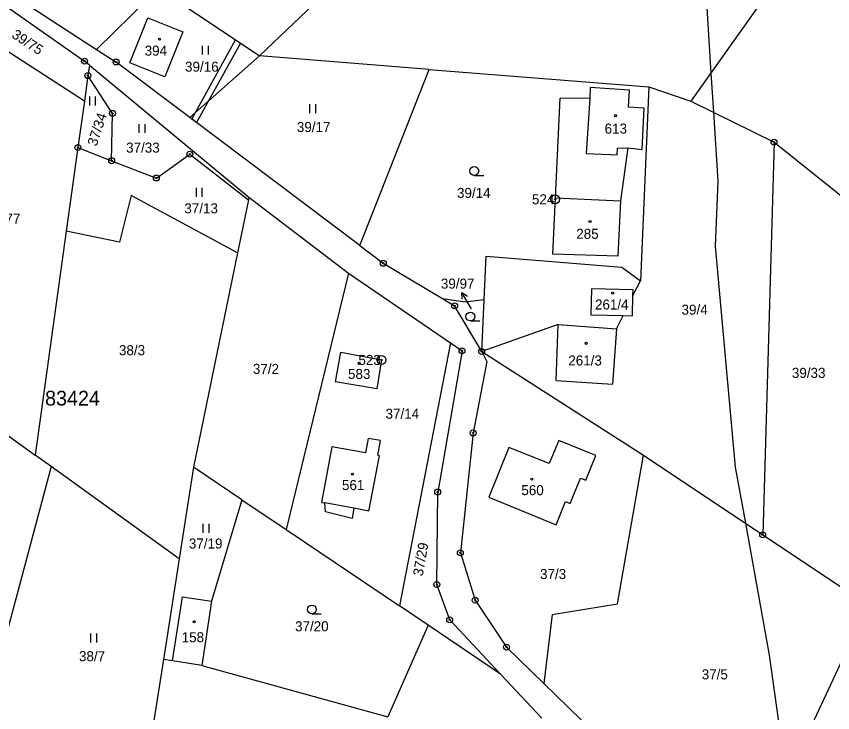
# Model space of a CAD drawing. Extents: x -445050 to -440454, y -1134563 to -1129741.
# Drawn here: x -442951.1 to -442812.9, y -1130754.6 to -1130636.7 of the extents above; entities that cross this region are included whole.
import ezdxf

# ---------------------------------------------------------------- set-up
doc = ezdxf.new("R2010")
doc.units = 0
for name, color, linetype in [('Vrstva 1', 7, 'Continuous'), ('Vrstva 16', 7, 'Continuous'), ('Vrstva 17', 7, 'Continuous'), ('Vrstva 18', 7, 'Continuous'), ('Vrstva 19', 7, 'Continuous'), ('Vrstva 24', 7, 'Continuous'), ('Vrstva 25', 7, 'Continuous'), ('Vrstva 3', 7, 'Continuous'), ('Vrstva 30', 7, 'Continuous'), ('Vrstva 37', 7, 'Continuous'), ('Vrstva 4', 7, 'Continuous'), ('Vrstva 52', 7, 'Continuous'), ('Vrstva 53', 7, 'Continuous'), ('Vrstva 6', 7, 'Continuous')]:
    doc.layers.add(name, color=color, linetype=linetype)

msp = doc.modelspace()

# ---------------------------------------------------------------- linework, layer by layer
at = {"layer": 'Vrstva 1'}
for p, q in [((-442909.95, -1130643.38), (-442884.23, -1130618.77)), ((-442927.02, -1130631.95), (-442937.55, -1130642.28)), ((-442927.02, -1130631.95), (-442909.95, -1130643.38)), ((-442909.95, -1130643.38), (-442921.76, -1130653.82)), ((-442881.22, -1130645.68), (-442909.95, -1130643.38)), ((-442938.76, -1130644.95), (-442939.01, -1130646.73)), ((-442881.22, -1130645.68), (-442844.02, -1130648.65)), ((-442939.01, -1130646.73), (-442939.61, -1130651.03)), ((-442934.84, -1130653.12), (-442939.01, -1130646.73)), ((-442939.61, -1130651.03), (-442940.71, -1130658.91)), ((-442934.99, -1130661.14), (-442934.84, -1130653.12)), ((-442940.71, -1130658.91), (-442942.67, -1130673.06)), ((-442940.71, -1130658.91), (-442934.99, -1130661.14)), ((-442934.99, -1130661.14), (-442927.42, -1130664.07)), ((-442927.42, -1130664.07), (-442921.76, -1130660.03)), ((-442921.76, -1130660.03), (-442911.84, -1130667.74)), ((-442911.84, -1130667.74), (-442913.7, -1130676.76)), ((-442911.75, -1130667.29), (-442911.84, -1130667.74)), ((-442871.9, -1130684.67), (-442871.55, -1130677.31)), ((-442888.98, -1130678.52), (-442878.98, -1130684.49)), ((-442846.7, -1130683.99), (-442845.45, -1130681.47)), ((-442853.71, -1130682.83), (-442853.84, -1130687.23)), ((-442846.67, -1130683.04), (-442853.71, -1130682.83)), ((-442846.7, -1130683.99), (-442846.67, -1130683.04)), ((-442878.98, -1130684.49), (-442875.12, -1130685.05)), ((-442878.98, -1130684.49), (-442876.9, -1130685.73)), ((-442875.12, -1130685.05), (-442871.9, -1130684.67)), ((-442872.32, -1130693.47), (-442871.9, -1130684.67)), ((-442846.8, -1130687.44), (-442846.7, -1130683.99)), ((-442853.84, -1130687.23), (-442848.38, -1130687.39)), ((-442849.48, -1130689.61), (-442848.38, -1130687.39)), ((-442848.38, -1130687.39), (-442846.8, -1130687.44))]:
    msp.add_line(p, q, dxfattribs=at)
for points in [[(-442803.29, -1130603.73), (-442836.87, -1130651.05)], [(-442958.36, -1130631.07), (-442939.57, -1130644.27)], [(-442949.47, -1130634.56), (-442937.55, -1130642.28)], [(-442931.92, -1130644.56), (-442928.85, -1130636.94)], [(-442928.85, -1130636.94), (-442922.91, -1130639.33)], [(-442922.91, -1130639.33), (-442925.97, -1130646.95)], [(-442937.55, -1130642.28), (-442934.24, -1130644.42)], [(-442938.76, -1130644.95), (-442939.57, -1130644.27)], [(-442921.76, -1130653.82), (-442934.24, -1130644.42)], [(-442925.97, -1130646.95), (-442931.92, -1130644.56)], [(-442938.76, -1130644.95), (-442911.75, -1130667.29)], [(-442892.93, -1130675.52), (-442881.22, -1130645.68)], [(-442853.92, -1130648.75), (-442854.03, -1130650.62)], [(-442847.3, -1130649.16), (-442853.92, -1130648.75)], [(-442844.02, -1130648.65), (-442845.45, -1130681.47)], [(-442844.02, -1130648.65), (-442836.87, -1130651.05)], [(-442847.48, -1130652.06), (-442847.3, -1130649.16)], [(-442859.81, -1130667.41), (-442859.04, -1130650.56)], [(-442854.03, -1130650.62), (-442859.04, -1130650.56)], [(-442854.03, -1130650.62), (-442854.61, -1130659.9)], [(-442836.87, -1130651.05), (-442822.81, -1130658.01)], [(-442844.78, -1130652.22), (-442847.48, -1130652.06)], [(-442845.12, -1130659.26), (-442844.78, -1130652.22)], [(-442892.93, -1130675.52), (-442921.76, -1130653.82)], [(-442822.81, -1130658.01), (-442824.73, -1130724.51)], [(-442822.81, -1130658.01), (-442805.03, -1130672.15)], [(-442854.61, -1130659.9), (-442849.36, -1130660.14)], [(-442849.36, -1130660.14), (-442849.32, -1130659.04)], [(-442849.32, -1130659.04), (-442847.56, -1130658.93)], [(-442847.56, -1130658.93), (-442848.79, -1130667.93)], [(-442847.56, -1130658.93), (-442845.12, -1130659.26)], [(-442931.71, -1130667.01), (-442933.65, -1130674.94)], [(-442913.7, -1130676.76), (-442931.71, -1130667.01)], [(-442911.75, -1130667.29), (-442894.89, -1130680.19)], [(-442860.27, -1130676.99), (-442859.81, -1130667.41)], [(-442848.79, -1130667.93), (-442849.24, -1130677.31)], [(-442942.67, -1130673.06), (-442947.94, -1130711.04)], [(-442933.65, -1130674.94), (-442942.67, -1130673.06)], [(-442892.93, -1130675.52), (-442888.98, -1130678.52)], [(-442913.7, -1130676.76), (-442921.15, -1130713.06)], [(-442871.55, -1130677.31), (-442848.56, -1130679.15)], [(-442849.24, -1130677.31), (-442860.27, -1130676.99)], [(-442848.56, -1130679.15), (-442845.45, -1130681.47)], [(-442894.89, -1130680.19), (-442905.46, -1130723.63)], [(-442894.89, -1130680.19), (-442877.59, -1130692.01)], [(-442872.32, -1130693.47), (-442876.9, -1130685.73)], [(-442859.37, -1130688.91), (-442872.32, -1130693.47)], [(-442859.71, -1130698.38), (-442859.37, -1130688.91)], [(-442849.48, -1130689.61), (-442850.15, -1130699.01)], [(-442877.59, -1130692.01), (-442886.26, -1130736.55)], [(-442877.59, -1130692.01), (-442875.65, -1130693.34)], [(-442897.05, -1130698.62), (-442896.17, -1130693.6)], [(-442896.17, -1130693.6), (-442889.27, -1130694.86)], [(-442875.65, -1130693.34), (-442879.77, -1130717.27)], [(-442872.32, -1130693.47), (-442871.46, -1130695.17)], [(-442872.32, -1130693.47), (-442844.94, -1130711.03)], [(-442889.27, -1130694.86), (-442890.09, -1130699.76)], [(-442871.46, -1130695.17), (-442873.77, -1130707.26)], [(-442890.09, -1130699.76), (-442897.05, -1130698.62)], [(-442859.71, -1130698.38), (-442850.15, -1130699.01)], [(-442891.55, -1130708.22), (-442892, -1130710.65)], [(-442889.43, -1130708.55), (-442891.55, -1130708.22)], [(-442873.77, -1130707.26), (-442875.93, -1130727.56)], [(-442897.68, -1130709.59), (-442899.46, -1130719.03)], [(-442892, -1130710.65), (-442897.68, -1130709.59)], [(-442889.88, -1130711.04), (-442889.43, -1130708.55)], [(-442867.72, -1130709.7), (-442871.11, -1130718.14)], [(-442860.87, -1130712.44), (-442867.72, -1130709.7)], [(-442859.28, -1130708.52), (-442860.87, -1130712.44)], [(-442852.97, -1130711.07), (-442859.28, -1130708.52)], [(-442945.26, -1130712.97), (-442947.94, -1130711.04)], [(-442889.61, -1130711.16), (-442889.88, -1130711.04)], [(-442854.67, -1130715.27), (-442852.97, -1130711.07)], [(-442849.29, -1130736.19), (-442844.94, -1130711.03)], [(-442844.94, -1130711.03), (-442824.73, -1130724.51)], [(-442891.44, -1130720.52), (-442889.61, -1130711.16)], [(-442945.26, -1130712.97), (-442953.01, -1130742.16)], [(-442923.53, -1130728.6), (-442945.26, -1130712.97)], [(-442921.15, -1130713.06), (-442923.53, -1130728.6)], [(-442912.96, -1130718.58), (-442921.15, -1130713.06)], [(-442857.31, -1130719.22), (-442855.56, -1130714.91)], [(-442855.56, -1130714.91), (-442854.67, -1130715.27)], [(-442879.92, -1130732.93), (-442879.77, -1130717.27)], [(-442912.96, -1130718.58), (-442918.06, -1130735.78)], [(-442912.96, -1130718.58), (-442905.46, -1130723.63)], [(-442899.46, -1130719.03), (-442898.88, -1130719.12)], [(-442898.79, -1130720.62), (-442898.88, -1130719.12)], [(-442871.11, -1130718.14), (-442859.73, -1130722.83)], [(-442859.73, -1130722.83), (-442858.14, -1130718.87)], [(-442858.14, -1130718.87), (-442857.31, -1130719.22)], [(-442894.23, -1130721.76), (-442898.79, -1130720.62)], [(-442893.99, -1130720.03), (-442894.23, -1130721.76)], [(-442891.44, -1130720.52), (-442893.99, -1130720.03)], [(-442905.46, -1130723.63), (-442886.26, -1130736.55)], [(-442824.73, -1130724.51), (-442810.04, -1130734.31)], [(-442875.93, -1130727.56), (-442873.43, -1130735.6)], [(-442923.53, -1130728.6), (-442926.23, -1130745.65)], [(-442877.74, -1130738.91), (-442879.92, -1130732.93)], [(-442924.67, -1130745.89), (-442923, -1130735.02)], [(-442923, -1130735.02), (-442918.06, -1130735.78)], [(-442918.06, -1130735.78), (-442919.73, -1130746.65)], [(-442873.43, -1130735.6), (-442868.1, -1130743.54)], [(-442881.36, -1130739.85), (-442886.26, -1130736.55)], [(-442860.36, -1130738.04), (-442849.29, -1130736.19)], [(-442806.91, -1130736.4), (-442825.57, -1130776.3)], [(-442860.36, -1130738.04), (-442861.78, -1130749.7)], [(-442881.36, -1130739.85), (-442888.21, -1130755.34)], [(-442869.11, -1130748.11), (-442881.36, -1130739.85)], [(-442877.74, -1130738.91), (-442869.11, -1130748.11)], [(-442861.78, -1130749.7), (-442868.1, -1130743.54)], [(-442926.23, -1130745.65), (-442930.97, -1130775.58)], [(-442924.67, -1130745.89), (-442926.23, -1130745.65)], [(-442919.73, -1130746.65), (-442924.67, -1130745.89)], [(-442919.73, -1130746.65), (-442888.21, -1130755.34)], [(-442869.11, -1130748.11), (-442862.11, -1130755.57)], [(-442853.44, -1130757.82), (-442861.78, -1130749.7)]]:
    msp.add_lwpolyline(points, dxfattribs=at)
at = {"layer": 'Vrstva 16'}
msp.add_line((-442874.17, -1130686.06), (-442875.67, -1130683.46), dxfattribs=at)
for points in [[(-442875.6, -1130684.58), (-442875.67, -1130683.46), (-442874.73, -1130684.08)], [(-442874.05, -1130686.26), (-442874.17, -1130686.06)]]:
    msp.add_lwpolyline(points, dxfattribs=at)
at = {"layer": 'Vrstva 24'}
for centre, radius in [((-442939.57, -1130644.27), 0.5), ((-442939.57, -1130644.27), 0.1), ((-442934.24, -1130644.42), 0.5), ((-442934.24, -1130644.42), 0.1), ((-442939.01, -1130646.73), 0.5), ((-442939.01, -1130646.73), 0.1), ((-442934.84, -1130653.12), 0.5), ((-442934.84, -1130653.12), 0.1), ((-442940.71, -1130658.91), 0.5), ((-442822.81, -1130658.01), 0.5), ((-442822.81, -1130658.01), 0.1), ((-442940.71, -1130658.91), 0.1), ((-442921.76, -1130660.03), 0.5), ((-442921.76, -1130660.03), 0.1), ((-442934.99, -1130661.14), 0.5), ((-442934.99, -1130661.14), 0.1), ((-442927.42, -1130664.07), 0.5), ((-442927.42, -1130664.07), 0.1), ((-442859.87, -1130667.68), 0.75), ((-442859.87, -1130667.68), 0.1), ((-442888.98, -1130678.52), 0.5), ((-442888.98, -1130678.52), 0.1), ((-442876.9, -1130685.73), 0.5), ((-442876.9, -1130685.73), 0.1), ((-442875.65, -1130693.34), 0.5), ((-442872.32, -1130693.47), 0.5), ((-442889.28, -1130694.89), 0.75), ((-442875.65, -1130693.34), 0.1), ((-442872.32, -1130693.47), 0.1), ((-442889.28, -1130694.89), 0.1), ((-442873.77, -1130707.26), 0.5), ((-442873.77, -1130707.26), 0.1), ((-442879.77, -1130717.27), 0.5), ((-442879.77, -1130717.27), 0.1), ((-442824.73, -1130724.51), 0.5), ((-442824.73, -1130724.51), 0.1), ((-442875.93, -1130727.56), 0.5), ((-442875.93, -1130727.56), 0.1), ((-442879.92, -1130732.93), 0.5), ((-442879.92, -1130732.93), 0.1), ((-442873.43, -1130735.6), 0.5), ((-442873.43, -1130735.6), 0.1), ((-442877.74, -1130738.91), 0.5), ((-442877.74, -1130738.91), 0.1), ((-442868.1, -1130743.54), 0.5), ((-442868.1, -1130743.54), 0.1)]:
    msp.add_circle(centre, radius, dxfattribs=at)
at = {"layer": 'Vrstva 25'}
for p, q in [((-442919.6, -1130643.17), (-442919.6, -1130641.67)), ((-442918.6, -1130643.17), (-442918.6, -1130641.67)), ((-442938.71, -1130651.77), (-442938.71, -1130650.27)), ((-442937.71, -1130651.77), (-442937.71, -1130650.27)), ((-442901.4, -1130653.07), (-442901.4, -1130651.57)), ((-442900.4, -1130653.07), (-442900.4, -1130651.57)), ((-442930.34, -1130656.43), (-442930.34, -1130654.93)), ((-442929.34, -1130656.43), (-442929.34, -1130654.93)), ((-442873.58, -1130663.63), (-442871.98, -1130663.63)), ((-442920.64, -1130667.24), (-442920.64, -1130665.74)), ((-442919.64, -1130667.24), (-442919.64, -1130665.74)), ((-442874.23, -1130688.29), (-442872.63, -1130688.29)), ((-442919.49, -1130724.16), (-442919.49, -1130722.66)), ((-442918.49, -1130724.16), (-442918.49, -1130722.66)), ((-442901.08, -1130737.91), (-442899.48, -1130737.91)), ((-442938.5, -1130742.76), (-442938.5, -1130741.26)), ((-442937.5, -1130742.76), (-442937.5, -1130741.26))]:
    msp.add_line(p, q, dxfattribs=at)
for centre, radius in [((-442926.9, -1130640.55), 0.175), ((-442849.67, -1130653.51), 0.175), ((-442873.58, -1130662.88), 0.75), ((-442853.98, -1130671.45), 0.175), ((-442850.14, -1130683.58), 0.175), ((-442874.23, -1130687.54), 0.75), ((-442854.64, -1130692.08), 0.175), ((-442893.07, -1130695.47), 0.175), ((-442894.2, -1130714.26), 0.175), ((-442863.81, -1130715.08), 0.175), ((-442901.08, -1130737.16), 0.75), ((-442921, -1130739.24), 0.175)]:
    msp.add_circle(centre, radius, dxfattribs=at)
at = {"layer": 'Vrstva 3'}
for points in [[(-442931.92, -1130644.56), (-442928.85, -1130636.94)], [(-442928.85, -1130636.94), (-442922.91, -1130639.33)], [(-442922.91, -1130639.33), (-442925.97, -1130646.95)], [(-442925.97, -1130646.95), (-442931.92, -1130644.56)], [(-442853.92, -1130648.75), (-442854.03, -1130650.62)], [(-442847.3, -1130649.16), (-442853.92, -1130648.75)], [(-442847.48, -1130652.06), (-442847.3, -1130649.16)], [(-442854.03, -1130650.62), (-442854.61, -1130659.9)], [(-442844.78, -1130652.22), (-442847.48, -1130652.06)], [(-442845.12, -1130659.26), (-442844.78, -1130652.22)], [(-442854.61, -1130659.9), (-442849.36, -1130660.14)], [(-442849.36, -1130660.14), (-442849.32, -1130659.04)], [(-442849.32, -1130659.04), (-442847.56, -1130658.93)], [(-442847.56, -1130658.93), (-442845.12, -1130659.26)], [(-442860.27, -1130676.99), (-442859.81, -1130667.41)], [(-442859.81, -1130667.41), (-442848.79, -1130667.93)], [(-442848.79, -1130667.93), (-442849.24, -1130677.31)], [(-442849.24, -1130677.31), (-442860.27, -1130676.99)], [(-442853.71, -1130682.83), (-442853.84, -1130687.23)], [(-442846.67, -1130683.04), (-442853.71, -1130682.83)], [(-442846.7, -1130683.99), (-442846.67, -1130683.04)], [(-442846.8, -1130687.44), (-442846.7, -1130683.99)], [(-442853.84, -1130687.23), (-442848.38, -1130687.39)], [(-442848.38, -1130687.39), (-442846.8, -1130687.44)], [(-442859.71, -1130698.38), (-442859.37, -1130688.91)], [(-442859.37, -1130688.91), (-442849.48, -1130689.61)], [(-442849.48, -1130689.61), (-442850.15, -1130699.01)], [(-442897.05, -1130698.62), (-442896.17, -1130693.6)], [(-442896.17, -1130693.6), (-442889.27, -1130694.86)], [(-442889.27, -1130694.86), (-442890.09, -1130699.76)], [(-442890.09, -1130699.76), (-442897.05, -1130698.62)], [(-442859.71, -1130698.38), (-442850.15, -1130699.01)], [(-442891.55, -1130708.22), (-442892, -1130710.65)], [(-442889.43, -1130708.55), (-442891.55, -1130708.22)], [(-442897.68, -1130709.59), (-442899.46, -1130719.03)], [(-442892, -1130710.65), (-442897.68, -1130709.59)], [(-442889.88, -1130711.04), (-442889.43, -1130708.55)], [(-442867.72, -1130709.7), (-442871.11, -1130718.14)], [(-442860.87, -1130712.44), (-442867.72, -1130709.7)], [(-442859.28, -1130708.52), (-442860.87, -1130712.44)], [(-442852.97, -1130711.07), (-442859.28, -1130708.52)], [(-442889.61, -1130711.16), (-442889.88, -1130711.04)], [(-442854.67, -1130715.27), (-442852.97, -1130711.07)], [(-442891.44, -1130720.52), (-442889.61, -1130711.16)], [(-442857.31, -1130719.22), (-442855.56, -1130714.91)], [(-442855.56, -1130714.91), (-442854.67, -1130715.27)], [(-442899.46, -1130719.03), (-442898.88, -1130719.12)], [(-442893.99, -1130720.03), (-442898.88, -1130719.12)], [(-442871.11, -1130718.14), (-442859.73, -1130722.83)], [(-442859.73, -1130722.83), (-442858.14, -1130718.87)], [(-442858.14, -1130718.87), (-442857.31, -1130719.22)], [(-442891.44, -1130720.52), (-442893.99, -1130720.03)], [(-442924.67, -1130745.89), (-442923, -1130735.02)], [(-442923, -1130735.02), (-442918.06, -1130735.78)], [(-442918.06, -1130735.78), (-442919.73, -1130746.65)], [(-442919.73, -1130746.65), (-442924.67, -1130745.89)]]:
    msp.add_lwpolyline(points, dxfattribs=at)
at = {"layer": 'Vrstva 30'}
for p, q in [((-442920.77, -1130652.95), (-442914.02, -1130640.66)), ((-442913.17, -1130641.22), (-442918.56, -1130650.99)), ((-442914.02, -1130640.66), (-442913.17, -1130641.22)), ((-442918.56, -1130650.99), (-442920.6, -1130654.69)), ((-442921.4, -1130654.09), (-442920.77, -1130652.95)), ((-442920.6, -1130654.69), (-442921.4, -1130654.09))]:
    msp.add_line(p, q, dxfattribs=at)
at = {"layer": 'Vrstva 37'}
for centre in [(-442926.9, -1130640.55), (-442849.67, -1130653.51), (-442853.98, -1130671.45), (-442850.14, -1130683.58), (-442854.64, -1130692.08), (-442893.07, -1130695.47), (-442894.2, -1130714.26), (-442863.81, -1130715.08), (-442921, -1130739.24)]:
    msp.add_circle(centre, 0.175, dxfattribs=at)
at = {"layer": 'Vrstva 4'}
for points in [[(-442859.81, -1130667.41), (-442848.79, -1130667.93)], [(-442859.37, -1130688.91), (-442849.48, -1130689.61)], [(-442893.99, -1130720.03), (-442898.88, -1130719.12)]]:
    msp.add_lwpolyline(points, dxfattribs=at)
at = {"layer": 'Vrstva 52'}
msp.add_lwpolyline([(-442825.14, -1130555.02), (-442829.38, -1130569.75), (-442830.34, -1130576.35), (-442830.38, -1130576.65), (-442831.42, -1130581.78), (-442833.63, -1130592.71), (-442833.63, -1130598.66), (-442834.26, -1130600.36), (-442833.84, -1130616.09), (-442834.48, -1130630.55), (-442833.49, -1130646.29), (-442833.08, -1130652.93), (-442832.35, -1130664.56), (-442832.78, -1130675.62), (-442829.38, -1130713.03), (-442827.66, -1130722.55), (-442823.64, -1130744.92), (-442820.68, -1130765.84)], dxfattribs=at)
at = {"layer": 'Vrstva 6'}
for points in [[(-442939.61, -1130651.03), (-442959.78, -1130638.03)], [(-442971.15, -1130694.24), (-442947.94, -1130711.04)]]:
    msp.add_lwpolyline(points, dxfattribs=at)

# ---------------------------------------------------------------- texts
at = {"layer": 'Vrstva 16'}
msp.add_text('39/97', height=1.7, dxfattribs=at).set_placement((-442879.23, -1130682.81))
at = {"layer": 'Vrstva 17'}
for s, p in [('524', (-442863.8, -1130668.53)), ('523', (-442893.2, -1130695.74))]:
    msp.add_text(s, height=1.7, dxfattribs=at).set_placement(p)
at = {"layer": 'Vrstva 18'}
for s, rotation, p in [('39/75', 326.7063, (-442952.06, -1130640.18)), ('37/34', 72, (-442937.54, -1130658.78)), ('37/29', 80.0496, (-442882.31, -1130731.6))]:
    msp.add_text(s, height=1.7, rotation=rotation, dxfattribs=at).set_placement(p)
for s, height, p in [('39/16', 1.7, (-442922.56, -1130646.06)), ('39/17', 1.7, (-442903.62, -1130656.28)), ('37/33', 1.7, (-442932.54, -1130659.77)), ('39/14', 1.7, (-442876.5, -1130667.44)), ('37/13', 1.7, (-442922.68, -1130670.05)), ('39/77', 1.7, (-442956.14, -1130671.8)), ('39/97', 0.1, (-442874.05, -1130686.26)), ('39/4', 1.7, (-442838.47, -1130687.22)), ('38/3', 1.7, (-442933.75, -1130694.09)), ('37/2', 1.7, (-442911.07, -1130697.26)), ('39/33', 1.7, (-442819.78, -1130697.93)), ('37/14', 1.7, (-442888.6, -1130704.85)), ('37/19', 1.7, (-442921.91, -1130726.84)), ('37/3', 1.7, (-442862.44, -1130732.01)), ('37/20', 1.7, (-442903.93, -1130740.86)), ('38/7', 1.7, (-442940.52, -1130745.93)), ('37/5', 1.7, (-442835.05, -1130749.01))]:
    msp.add_text(s, height=height, dxfattribs=at).set_placement(p)
at = {"layer": 'Vrstva 19'}
for s, p in [('394', (-442929.4, -1130643.34)), ('613', (-442851.5, -1130656.55)), ('285', (-442856.3, -1130674.37)), ('261/4', (-442853.13, -1130686.35)), ('261/3', (-442857.65, -1130695.83)), ('583', (-442894.96, -1130698.12)), ('561', (-442895.98, -1130716.94)), ('560', (-442865.6, -1130717.8)), ('158', (-442923.13, -1130742.72))]:
    msp.add_text(s, height=1.7, dxfattribs=at).set_placement(p)
at = {"layer": 'Vrstva 53'}
msp.add_text('83424', height=2.5, dxfattribs=at).set_placement((-442946.27, -1130702.62))

doc.saveas('drawing.dxf')
